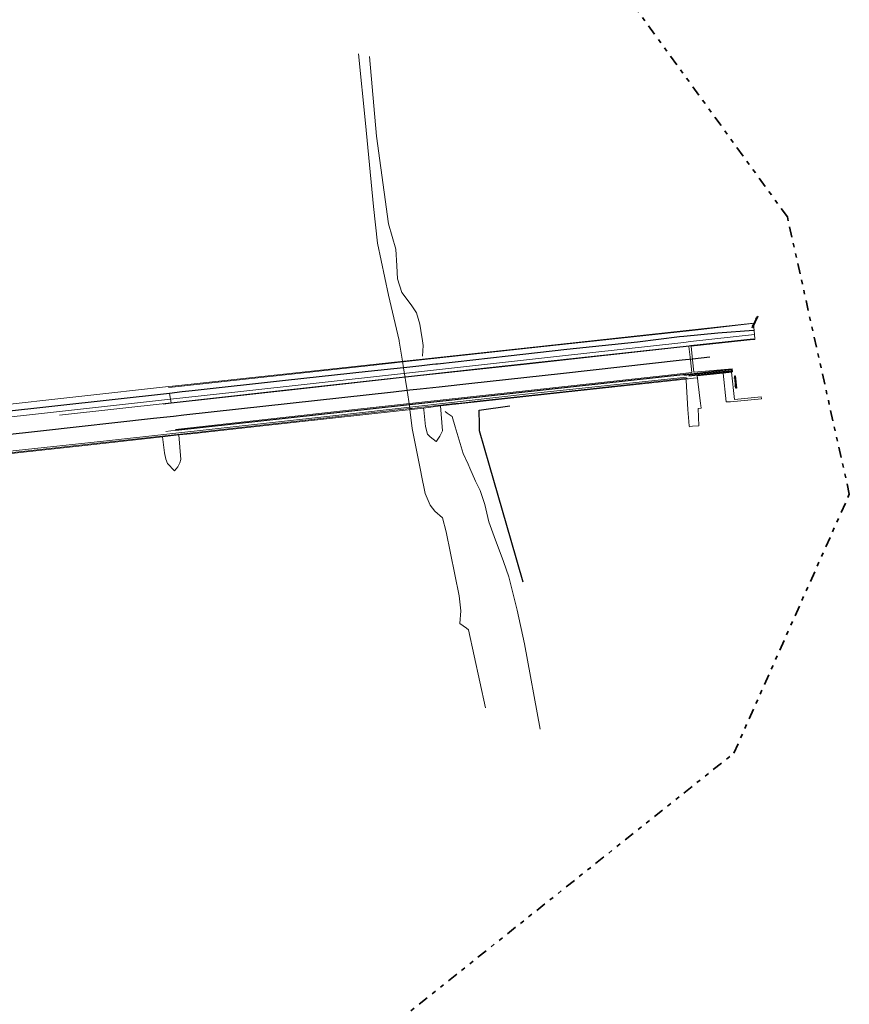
# Model space of a CAD drawing. Header units: metres. Extents: x 169249 to 194689, y 406250 to 412203.
# Tile 442 of 442: x 194491 to 194689, y 411618 to 411854. Entities that reach past the tile are written whole.
import ezdxf

# ---------------------------------------------------------------- set-up
doc = ezdxf.new("R2010")
doc.units = ezdxf.units.M
doc.linetypes.add('BGT_NLCS_N264$0$AL-TEKENBLADGRENS', pattern=[11.5, 2.5, -1.5, 1, -1.5, 1, -1.5, 2.5])
doc.layers.get('0').update_dxf_attribs({"linetype": 'CONTINUOUS'})
for name, color, linetype, lineweight in [('BGT_NLCS_N264$0$B-WE-BV-LEUNING-G', 252, 'BGT_NLCS_N264$0$BV-LEUNING', 18), ('BGT_NLCS_N264$0$B-WE-GW-TALUD_KRUIN-G', 252, 'CONTINUOUS', 18), ('BGT_NLCS_N264$0$B-WE-GW-WATERGANG_WATERLIJN-G', 252, 'CONTINUOUS', 18), ('BGT_NLCS_N264$0$B-WE-KW-KUNSTWERK-G', 252, 'CONTINUOUS', 18), ('BGT_NLCS_N264$0$B-WE-OG-TOPOGRAFIE_WEG_BERM-GV', 252, 'CONTINUOUS', 18), ('BGT_NLCS_N264$0$B-WE-OG-TOPOGRAFIE_WEG_RIJWEG-GV', 252, 'CONTINUOUS', 18), ('BGT_NLCS_N264$0$B-WE-OG-TOPOGRAFIE_WEG_RIJWIELPAD-GV', 252, 'CONTINUOUS', 18), ('BGT_NLCS_N264$0$B-WE-VW-VERKEERSTEKEN_BORD-S', 252, 'CONTINUOUS', 25), ('BGT_NLCS_N264$0$B-WE-WH-KUNSTWERK_BRUG-GV', 252, 'CONTINUOUS', 18), ('BGT_NLCS_N264$0$X-XX-AL-TEKENBLADGRENS-G', 252, 'BGT_NLCS_N264$0$AL-TEKENBLADGRENS', 35), ('X-XX-AL-REFERENTIE-G', 7, 'CONTINUOUS', 18)]:
    doc.layers.add(name, color=color, linetype=linetype, lineweight=lineweight)
for name, color, linetype in [('BGT_NLCS_N264$0$B-WE-IE-TERREINAFSCHEIDING_KUNSTMATIG_HEKWERK_RASTER-G', 252, 'CONTINUOUS'), ('BGT_NLCS_N264$0$B-WE-VH-KANTOPSLUITING-G', 252, 'CONTINUOUS'), ('BGT_NLCS_N264$0$B-WE-VW-MARKERING-G', 252, 'CONTINUOUS')]:
    doc.layers.add(name, color=color, linetype=linetype)
doc.linetypes.add('BGT_NLCS_N264$0$BV-LEUNING', pattern='A,1,[69,NLCS.SHX,S=0.2,R=0,X=0,Y=0],1', length=2)

# ---------------------------------------------------------------- blocks, each defined once
blk = doc.blocks.new('BGT_NLCS_N264$0$SIE-WEG_SCHRIKHEK')
for points in [[(-1.125, 0), (-1.125, 0.1), (-1.5, 0.1), (-1.5, 0)], [(-0.375, 0), (-0.375, 0.1), (-0.75, 0.1), (-0.75, 0)], [(0.375, 0.1), (0, 0.1), (0, 0), (0.375, 0)], [(1.125, 0), (1.125, 0.1), (0.75, 0.1), (0.75, 0)]]:
    blk.add_hatch(color=0).paths.add_polyline_path(points)
at = {"color": 0}
for p, q in [((-1.125, 0), (-1.125, 0.1)), ((-0.75, 0), (-0.75, 0.1)), ((-0.375, 0), (-0.375, 0.1)), ((0, 0.1), (0, 0)), ((0.375, 0.1), (0.375, 0)), ((0.75, 0.1), (0.75, 0)), ((1.125, 0.1), (1.125, 0))]:
    blk.add_line(p, q, dxfattribs=at)
at = {"flags": 128}
for points in [[(-1.5, 0.1), (1.5, 0.1), (1.5, 0), (-1.5, 0)], [(-1.0125, 0.1), (-1.0125, 0.25), (-0.8625, 0.25), (-0.8625, 0.1)], [(0.8625, 0.1), (0.8625, 0.25), (1.0125, 0.25), (1.0125, 0.1)]]:
    blk.add_lwpolyline(points, close=True, dxfattribs=at)
blk = doc.blocks.new('BGT_NLCS_N264')
at = {"layer": 'BGT_NLCS_N264$0$B-WE-BV-LEUNING-G'}
blk.add_line((194649.56, 411768.71, 19.52), (194660.88, 411769.93, 19.58), dxfattribs=at)
for points in [[(194526.28, 411765.89, 20.38), (194527.13, 411765.98, 20.38), (194574.67, 411771.14, 20.25), (194583.11, 411772.07, 20.2), (194606.53, 411774.65, 20.04), (194618.29, 411775.95, 19.97), (194650.84, 411779.45, 19.56), (194652.99, 411779.68, 19.54), (194665.88, 411781.16, 19.43)], [(194583.97, 411760.82, 19.26), (194584.57, 411760.88, 19.25), (194586.94, 411761.15, 19.23), (194591.32, 411761.64, 19.2), (194591.48, 411761.66, 19.2), (194591.96, 411761.71, 19.2), (194594.73, 411762.01, 19.17), (194596.1, 411762.15, 19.16), (194598.82, 411762.45, 19.14), (194599.41, 411762.51, 19.14), (194622.11, 411764.96, 18.97), (194649.57, 411768.01, 18.75), (194650.42, 411768.1, 18.74)], [(194468.7, 411748.16, 19.57), (194489.02, 411750.36, 19.59), (194521.04, 411753.86, 19.55), (194523.15, 411754.09, 19.54), (194530.64, 411754.91, 19.53), (194553.43, 411757.4, 19.49), (194583.97, 411760.82, 19.26)]]:
    blk.add_polyline3d(points, dxfattribs=at)
at = {"layer": 'BGT_NLCS_N264$0$B-WE-GW-TALUD_KRUIN-G'}
for points in [[(194574.37, 411845.02, 9.37), (194576.02, 411825.96, 9.33), (194578.9, 411805.04, 9.73), (194580.62, 411798.98, 9.75), (194580.89, 411794.95, 9.73), (194581.06, 411791.9, 9.68), (194582.11, 411788.59, 9.66), (194584.32, 411785.61, 9.67), (194585.62, 411783.72, 9.64), (194586.39, 411781, 9.62), (194586.88, 411778.01, 9.62), (194586.94, 411777.56, 9.62), (194587.17, 411775.9, 9.62), (194587.01, 411773.34, 9.41)], [(194592.41, 411760.12, 9.44), (194592.96, 411759.76, 9.44), (194594.16, 411758.97, 9.44), (194594.87, 411756.48, 9.45), (194596.77, 411750.1, 9.58), (194597.92, 411747.53, 9.63), (194598.32, 411746.62, 9.65), (194599.71, 411743.51, 9.72), (194600.8, 411741.23, 9.86), (194601.93, 411737.9, 10.1), (194602.87, 411733.72, 10.14), (194604.17, 411730.23, 10.16), (194606.41, 411724.3, 10.26), (194607.71, 411720.57, 10.4), (194609.64, 411712.66, 10.34), (194611.41, 411704.54, 10.25), (194615.17, 411684.14, 10.07)]]:
    blk.add_polyline3d(points, dxfattribs=at)
at = {"layer": 'BGT_NLCS_N264$0$B-WE-GW-WATERGANG_WATERLIJN-G'}
blk.add_line((194582.46, 411770.58, 7.8), (194583.32, 411765.12, 7.81), dxfattribs=at)
for points in [[(194571.75, 411845.69, 7.87), (194573.4, 411829.08, 7.83), (194575.28, 411809.16, 7.82), (194576.3, 411800.37, 7.75), (194578.9, 411787.99, 7.81), (194581.41, 411777.15, 7.79), (194581.45, 411776.98, 7.79), (194582.21, 411772.14, 7.8), (194582.46, 411770.58, 7.8)], [(194583.32, 411765.12, 7.81), (194583.89, 411761.49, 7.82), (194583.97, 411760.82, 7.81)], [(194583.97, 411760.82, 7.81), (194583.99, 411760.58, 7.81), (194584.53, 411756.06, 7.81), (194586.69, 411745.29, 7.76), (194586.71, 411745.21, 7.76), (194587.68, 411740.52, 7.76), (194588.84, 411737.73, 7.77), (194589.94, 411736.27, 7.79), (194591.81, 411734.68, 7.79), (194592.66, 411731.34, 7.77), (194595.78, 411716.08, 7.74), (194596.21, 411712.43, 7.72), (194595.96, 411709.42, 7.71), (194597.57, 411708.31, 7.72), (194598.05, 411707.9, 7.71), (194602.11, 411689.24, 7.69)]]:
    blk.add_polyline3d(points, dxfattribs=at)
at = {"layer": 'BGT_NLCS_N264$0$B-WE-IE-TERREINAFSCHEIDING_KUNSTMATIG_HEKWERK_RASTER-G'}
blk.add_polyline3d([(194611.12, 411719.3, 10.55), (194608.25, 411729.27, 10.49), (194603.08, 411747.19, 10.37), (194600.69, 411755.49, 10.31), (194600.66, 411756.8, 10.32), (194600.65, 411756.98, 10.32), (194600.57, 411760.45, 10.34), (194607.9, 411761.48, 10.57)], dxfattribs=at)
at = {"layer": 'BGT_NLCS_N264$0$B-WE-KW-KUNSTWERK-G'}
blk.add_line((194558.69, 411765.64, 20.1), (194526.9, 411762.13, 20.32), dxfattribs=at)
for points in [[(194666.15, 411777.34, 19.36), (194666.54, 411777.38, 19.39), (194666.51, 411777.62, 19.45), (194666.21, 411781.22, 19.52), (194666.2, 411781.27, 19.52), (194607.65, 411774.89, 20.09), (194527.22, 411766.18, 20.57), (194526.24, 411766.08, 20.56), (194461.82, 411758.91, 20.4), (194426.38, 411754.97, 20.32)], [(194460.07, 411746.97, 19.48), (194498.92, 411751.22, 19.56), (194505.51, 411751.95, 19.53), (194524.87, 411754.11, 19.45), (194528.74, 411754.54, 18.03), (194532.56, 411754.9, 18.98), (194534.51, 411755.09, 19.47), (194546.69, 411756.45, 19.42), (194565.46, 411758.56, 19.35), (194587.27, 411760.93, 19.18), (194591.36, 411761.51, 17.76), (194620.52, 411764.65, 18.95), (194650.01, 411767.88, 18.57), (194651.86, 411768.08, 17.92), (194652.8, 411768.18, 17.59), (194652.74, 411768.6, 17.58), (194652.73, 411768.66, 17.58), (194652.73, 411768.66, 19.37), (194658.95, 411769.34, 19.38), (194660.9, 411769.55, 19.17), (194661.15, 411769.63, 19.5), (194661.09, 411770.36, 19.52), (194651.96, 411769.51, 19.49), (194651.93, 411769.51, 19.49), (194651.93, 411769.53, 19.49), (194651.61, 411772.51, 19.49), (194651.27, 411775.76, 19.49), (194651.27, 411775.77, 19.49), (194651.27, 411775.77, 19.49), (194666.15, 411777.34, 19.36)], [(194526.74, 411763.09, 20.3), (194542.14, 411764.78, 20.32), (194581.03, 411769.06, 20.17), (194619.82, 411773.38, 19.85), (194649.51, 411776.66, 19.55), (194651.13, 411776.84, 19.54), (194666.43, 411778.54, 19.46)], [(194527.96, 411755.82, 20.19), (194570.83, 411760.58, 20.12), (194645.13, 411768.74, 19.49), (194651.45, 411769.44, 19.43), (194651.45, 411769.47, 19.43), (194651.11, 411772.45, 19.46), (194651.1, 411772.47, 19.46), (194650.73, 411775.7, 19.48), (194650.73, 411775.74, 19.48), (194611.15, 411771.4, 19.74), (194583.62, 411768.39, 19.93), (194558.69, 411765.64, 20.1)], [(194650.19, 411768.31, 19.56), (194612.39, 411764.38, 19.56), (194565.57, 411759.12, 19.54), (194511.42, 411753.15, 19.88), (194456.99, 411747.26, 19.96), (194411.42, 411742.26, 19.9), (194362.81, 411736.81, 19.81), (194340.99, 411734.3, 19.45)], [(194652.8, 411768.18, 17.59), (194652.91, 411767.31, 17.61), (194653.54, 411762.01, 15.8), (194653.59, 411761.6, 15.66), (194653.64, 411760.95, 15.64), (194652.99, 411760.89, 15.15), (194652.92, 411760.88, 15.11), (194653.1, 411756.74, 12.22), (194651.59, 411756.62, 11.01), (194650.91, 411756.5, 10.37), (194650.83, 411756.59, 11.59), (194650.79, 411756.65, 12.41), (194650.7, 411757.78, 13.39), (194650.5, 411760.63, 15.84), (194650.08, 411767.54, 17.97), (194650.01, 411767.88, 18.57)], [(194660.9, 411769.55, 19.17), (194661.61, 411763.03, 19.1), (194668.06, 411763.68, 19.03), (194668.09, 411763.15, 18.57), (194660.71, 411762.45, 15.96), (194659.69, 411762.42, 15.99), (194658.95, 411769.34, 19.38)], [(194591.36, 411761.51, 17.76), (194591.81, 411755.49, 17.74), (194591.2, 411754.23, 17.75), (194590.35, 411753, 17.77), (194590.34, 411752.98, 17.77), (194590.33, 411752.98, 17.77), (194588.83, 411754.1, 17.77), (194588.2, 411754.74, 17.77), (194587.78, 411756.54, 17.73), (194587.33, 411760.56, 17.75), (194587.27, 411760.93, 19.18)], [(194528.74, 411754.54, 18.03), (194529.24, 411748.65, 18.03), (194528.96, 411747.86, 18.02), (194528.49, 411746.94, 18.02), (194527.69, 411745.91, 18.01), (194526.07, 411747.71, 18.01), (194525.6, 411748.7, 18.01), (194525.3, 411750.21, 18), (194524.86, 411754.05, 18), (194524.87, 411754.11, 19.45)]]:
    blk.add_polyline3d(points, dxfattribs=at)
at = {"layer": 'BGT_NLCS_N264$0$B-WE-OG-TOPOGRAFIE_WEG_BERM-GV'}
blk.add_line((194500.21, 411759.29, 20.54), (194526.89, 411762.23, 20.47), dxfattribs=at)
at = {"layer": 'BGT_NLCS_N264$0$B-WE-OG-TOPOGRAFIE_WEG_RIJWEG-GV'}
for p, q in [((194526.9, 411762.13, 20.32), (194525.01, 411761.92, 20.33)), ((194525.61, 411755.39, 20.4), (194527.99, 411755.65, 20.39))]:
    blk.add_line(p, q, dxfattribs=at)
at = {"layer": 'BGT_NLCS_N264$0$B-WE-OG-TOPOGRAFIE_WEG_RIJWIELPAD-GV'}
blk.add_line((194526.89, 411762.23, 20.47), (194558.69, 411765.64, 4.41), dxfattribs=at)
blk.add_polyline3d([(194471.38, 411756.91, 20.27), (194509.5, 411761.18, 20.29), (194526.74, 411763.09, 20.3)], dxfattribs=at)
at = {"layer": 'BGT_NLCS_N264$0$B-WE-VH-KANTOPSLUITING-G'}
for points in [[(194526.89, 411762.23, 20.47), (194549.71, 411764.74, 20.42), (194601.67, 411770.48, 20.14), (194650.79, 411775.86, 19.63), (194651.24, 411775.91, 19.62), (194666.13, 411777.54, 19.4), (194666.15, 411777.34, 19.36)], [(194527.99, 411755.65, 20.39), (194650.04, 411769.04, 19.63), (194651.99, 411769.26, 19.62), (194660.92, 411770.27, 19.54), (194660.95, 411769.67, 19.52), (194650.72, 411768.57, 19.56)]]:
    blk.add_polyline3d(points, dxfattribs=at)
at = {"layer": 'BGT_NLCS_N264$0$B-WE-VW-MARKERING-G', "linetype": 'Continuous'}
blk.add_line((194526.51, 411764.47, 20.35), (194426.55, 411753.45, 19.91), dxfattribs=at)
for points in [[(194666.17, 411779.52, 19.49), (194657.66, 411778.84, 19.55), (194649.5, 411778.09, 19.59), (194648.51, 411777.98, 19.63), (194648.47, 411777.98, 19.63), (194638.41, 411776.75, 19.65), (194621.55, 411774.94, 19.79), (194607.55, 411773.38, 19.98), (194590.64, 411771.47, 20.06), (194590.25, 411771.43, 20.06), (194589.41, 411771.34, 20.07), (194586.89, 411771.06, 20.09), (194583.3, 411770.67, 20.11), (194582.46, 411770.58, 20.12)], [(194582.46, 411770.58, 20.12), (194574.01, 411769.67, 20.18), (194554.25, 411767.54, 20.29), (194531.9, 411765.04, 20.34)], [(194531.9, 411765.04, 20.34), (194529.56, 411764.81, 20.35), (194526.51, 411764.47, 20.36), (194526.51, 411764.47, 20.35)]]:
    blk.add_polyline3d(points, dxfattribs=at)
at = {"layer": 'BGT_NLCS_N264$0$B-WE-VW-MARKERING-G'}
for points in [[(194655.77, 411773.1, 19.48), (194651.6, 411772.64, 19.52), (194649.09, 411772.37, 19.54), (194620.01, 411769.16, 19.83), (194598.82, 411766.83, 19.99), (194591.04, 411765.97, 20.06), (194586.44, 411765.47, 20.09), (194584.03, 411765.2, 20.11), (194583.32, 411765.12, 20.12)], [(194583.32, 411765.12, 20.12), (194580.07, 411764.77, 20.14), (194543.02, 411760.66, 20.32), (194529.96, 411759.23, 20.33), (194527.44, 411758.95, 20.33), (194522.65, 411758.42, 20.33), (194495.67, 411755.46, 20.36), (194468.11, 411752.44, 20.36)]]:
    blk.add_polyline3d(points, dxfattribs=at)
at = {"layer": 'BGT_NLCS_N264$0$B-WE-WH-KUNSTWERK_BRUG-GV'}
for p, q in [((194526.74, 411763.09, 20.3), (194526.51, 411764.47, 9.59)), ((194526.89, 411762.23, 20.47), (194526.74, 411763.09, 20.3)), ((194526.9, 411762.13, 20.32), (194526.89, 411762.23, 20.47))]:
    blk.add_line(p, q, dxfattribs=at)
at = {"layer": 'BGT_NLCS_N264$0$X-XX-AL-TEKENBLADGRENS-G'}
blk.add_polyline3d([(192333.13, 411686.96, 0), (193229.09, 411388.75, 0), (193504.14, 411518.85, 0), (193691.86, 411557.52, 0), (194287.62, 411574.6, 0), (194579.18, 411612.77, 0), (194661.49, 411678.41, 0), (194689.11, 411740.36, 0), (194674.29, 411806.66, 0), (194610.96, 411893.83, 0), (194520.61, 411915.59, 0), (194075.01, 411906.19, 0), (193982.97, 411924.25, 0), (193899.47, 411889.22, 0), (193751.55, 411904.57, 0), (193551.95, 411874.63, 0), (193425.49, 411873.67, 0), (193288.77, 411909.29, 0), (192854.73, 412202.67, 0)], dxfattribs=at)
at = {"layer": 'BGT_NLCS_N264$0$B-WE-VW-VERKEERSTEKEN_BORD-S', "color": 7}
for p, rotation in [((194666.61, 411781.52, 19.54), 65.37114620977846), ((194661.96, 411767.18, 19.1), 94.7665276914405)]:
    blk.add_blockref('BGT_NLCS_N264$0$SIE-WEG_SCHRIKHEK', p, dxfattribs=dict(at, rotation=rotation))

msp = doc.modelspace()

# ---------------------------------------------------------------- block references
at = {"layer": 'X-XX-AL-REFERENTIE-G'}
msp.add_blockref('BGT_NLCS_N264', (0, 0), dxfattribs=at)

doc.saveas('drawing.dxf')
